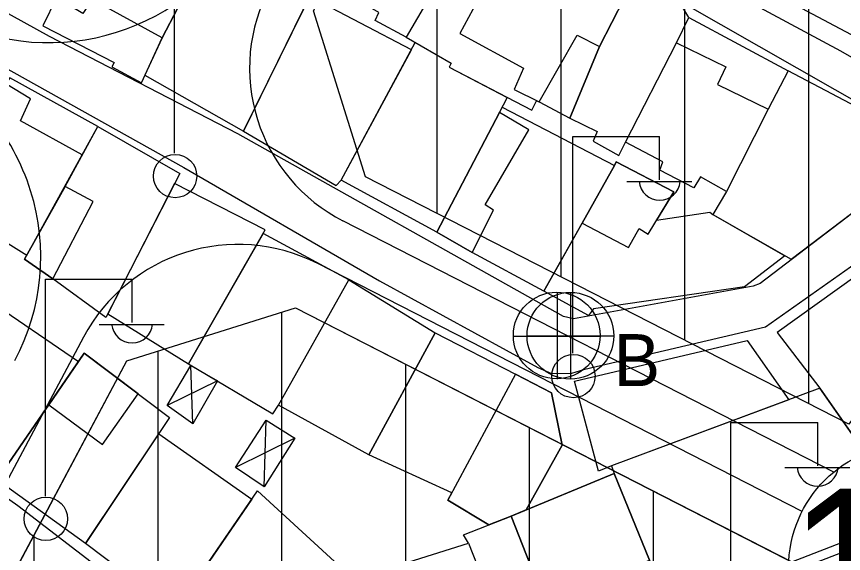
# Model space of a CAD drawing. Extents: x 417997 to 421451, y 4451742 to 4455216.
# Drawn here: x 420493.9 to 420560.6, y 4453187.8 to 4453231.1 of the extents above; entities that cross this region are included whole.
import ezdxf

# ---------------------------------------------------------------- set-up
doc = ezdxf.new("R2010")
doc.units = 0
for name, color, linetype in [('ADAKENARI', 7, 'Continuous'), ('B_Mesken', 7, 'Continuous'), ('B_Sundurma', 7, 'Continuous'), ('B_Teras', 7, 'Continuous'), ('KALDIRIM', 7, 'Continuous'), ('KD_DAIRE', 7, 'Continuous'), ('KD_YGEN', 7, 'Continuous'), ('PL_KON_MEV_350', 7, 'Continuous'), ('S_Elektrik_Diregi', 7, 'Continuous'), ('S_Rogar_Kapagi', 7, 'Continuous'), ('S_Rogar_Kapagi_Buski', 7, 'Continuous'), ('TR_ORTAYOGUNKONUT', 7, 'Continuous'), ('Yol_Sose', 7, 'Continuous')]:
    doc.layers.add(name, color=color, linetype=linetype)

msp = doc.modelspace()

# ---------------------------------------------------------------- linework, layer by layer
at = {"layer": 'ADAKENARI'}
for p, q in [((420522.033, 4453218.208), (420517.833, 4453231.587)), ((420522.033, 4453218.208), (420517.833, 4453231.587)), ((420561.071, 4453198.235), (420522.033, 4453218.208)), ((420561.071, 4453198.235), (420522.033, 4453218.208)), ((420502.784, 4453203.345), (420516.389, 4453207.616)), ((420502.784, 4453203.345), (420516.389, 4453207.616)), ((420516.389, 4453207.616), (420591.971, 4453168.947)), ((420516.389, 4453207.616), (420591.971, 4453168.947)), ((420419.189, 4453046.472), (420502.784, 4453203.345)), ((420419.189, 4453046.472), (420502.784, 4453203.345))]:
    msp.add_line(p, q, dxfattribs=at)
at = {"layer": 'B_Mesken'}
for points in [[(420525.32, 4453229.482), (420522.834, 4453230.825), (420523.121, 4453231.464), (420518.465, 4453234.156), (420523.706, 4453244.595), (420531.544, 4453240.103)], [(420569.132, 4453240.845), (420563.48, 4453228.503), (420555.492, 4453232.748), (420556.556, 4453234.856), (420559.534, 4453240.82), (420561.488, 4453244.658), (420565.013, 4453242.633), (420565.729, 4453243.796), (420569.491, 4453241.558)], [(420497.103, 4453232.684), (420495.987, 4453230.398), (420501.749, 4453227.426), (420501.563, 4453227.065), (420503.943, 4453225.774), (420505.624, 4453229.425), (420509.429, 4453236.707), (420505.807, 4453238.548), (420505.124, 4453237.397), (420504.081, 4453238.018), (420505.044, 4453239.936), (420501.764, 4453241.646)], [(420535.388, 4453237.962), (420531.544, 4453240.103), (420525.32, 4453229.482), (420528.969, 4453227.363), (420528.799, 4453227.048), (420535.472, 4453223.574), (420535.857, 4453224.344), (420536.07, 4453224.239), (420538.551, 4453222.936), (420540.944, 4453228.715), (420542.941, 4453232.629), (420542.698, 4453234.074)], [(420504.226, 4453226.39), (420512.19, 4453221.886), (420517.106, 4453231.877), (420514.088, 4453233.429), (420514.326, 4453234.132), (420510.468, 4453236.254), (420509.429, 4453236.707), (420505.624, 4453229.425)], [(420548.162, 4453231.047), (420547.432, 4453232.279), (420543.817, 4453234.005), (420542.941, 4453232.629), (420540.944, 4453228.715), (420538.551, 4453222.936), (420540.747, 4453221.849), (420540.439, 4453221.063), (420542.51, 4453219.915), (420543.052, 4453220.991), (420547.147, 4453229.018)], [(420512.19, 4453221.886), (420519.673, 4453217.494), (420520.078, 4453217.936), (420525.746, 4453228.449), (420517.524, 4453232.776), (420516.992, 4453231.646)], [(420547.147, 4453229.018), (420548.162, 4453231.047), (420556.165, 4453226.745), (420554.567, 4453223.655), (420551.192, 4453217.019), (420549.095, 4453218.188), (420548.554, 4453217.306), (420545.812, 4453218.734), (420546.061, 4453219.415), (420543.052, 4453220.991)], [(420533.484, 4453224.609), (420527.803, 4453213.725), (420520.078, 4453217.936), (420526.068, 4453229.047), (420528.969, 4453227.363), (420528.799, 4453227.048)], [(420551.192, 4453217.019), (420550.091, 4453215.148), (420556.425, 4453211.537), (420566.214, 4453218.97), (420567.279, 4453220.903), (420556.165, 4453226.745), (420554.567, 4453223.655)], [(420500.421, 4453222.259), (420493.318, 4453226.184), (420492.995, 4453225.708), (420487.681, 4453215.728), (420491.484, 4453213.286), (420491.793, 4453213.681), (420494.684, 4453211.86), (420497.791, 4453217.419), (420497.791, 4453217.419), (420499.174, 4453219.963)], [(420533.073, 4453223.822), (420542.152, 4453219.114), (420536.432, 4453208.968), (420530.654, 4453212.1), (420527.803, 4453213.725), (420532.852, 4453223.399)], [(420497.791, 4453217.419), (420500.421, 4453222.259), (420507.046, 4453218.457), (420501.072, 4453206.84), (420496.805, 4453209.964), (420494.505, 4453211.54)], [(420555.913, 4453211.829), (420552.637, 4453209.31), (420540.458, 4453207.539), (420540.052, 4453206.988), (420536.432, 4453208.968), (420539.531, 4453214.465), (420542.152, 4453219.114), (420542.284, 4453219.418), (420546.953, 4453216.987), (420545.556, 4453214.701), (420549.851, 4453215.337), (420550.091, 4453215.148)], [(420501.227, 4453207.142), (420507.745, 4453203.097), (420513.94, 4453213.91), (420506.629, 4453217.647)], [(420520.701, 4453209.892), (420513.777, 4453213.625), (420507.745, 4453203.097), (420514.566, 4453199.073), (420515.011, 4453199.758)], [(420561.761, 4453210.27), (420555.299, 4453205.62), (420558.728, 4453201.129), (420563.074, 4453194.945), (420569.604, 4453199.714), (420566.235, 4453204.656), (420563.744, 4453208.119)], [(420522.306, 4453195.742), (420515.011, 4453199.758), (420520.701, 4453209.892), (420527.657, 4453205.606)], [(420491.268, 4453208.462), (420498.877, 4453203.292), (420492.282, 4453193.735), (420484.989, 4453199.043)], [(420527.657, 4453205.606), (420534.17, 4453202.256), (420537.074, 4453200.763), (420537.928, 4453196.536), (420535.02, 4453191.299), (420533.813, 4453190.799), (420531.999, 4453190.095), (420528.696, 4453192.09), (420529.019, 4453192.689), (420522.306, 4453195.742)], [(420552.872, 4453204.99), (420556.24, 4453200.201), (420541.923, 4453194.862), (420540.848, 4453194.436), (420538.92, 4453201.699)], [(420499.336, 4453203.957), (420506.211, 4453198.774), (420499.425, 4453188.594), (420492.282, 4453193.735)], [(420544.97, 4453187.253), (420546.476, 4453183.24), (420565.982, 4453190.805), (420558.728, 4453201.129), (420541.923, 4453194.862), (420542.127, 4453194.246)], [(420505.363, 4453197.459), (420512.862, 4453192.184), (420506.669, 4453183.13), (420499.425, 4453188.594)], [(420546.476, 4453183.24), (420538.129, 4453179.815), (420536.572, 4453183.749), (420533.813, 4453190.799), (420542.127, 4453194.246), (420544.97, 4453187.253)], [(420513.569, 4453177.204), (420506.413, 4453182.755), (420513.313, 4453192.844), (420521.493, 4453185.335), (420520.637, 4453184.796), (420519.615, 4453183.931), (420518.626, 4453184.69)], [(420530.368, 4453188.613), (420529.966, 4453189.306), (420533.813, 4453190.799), (420536.572, 4453183.749), (420538.129, 4453179.815), (420527.297, 4453174.299), (420526.914, 4453174.836), (420520.637, 4453184.796), (420523.095, 4453186.342)]]:
    msp.add_lwpolyline(points, close=True, dxfattribs=at)
at = {"layer": 'B_Sundurma'}
for p, q in [((420508.11, 4453198.26), (420507.949, 4453202.977)), ((420510.091, 4453201.713), (420506.033, 4453199.747)), ((420513.866, 4453193.169), (420514.036, 4453198.563)), ((420516.33, 4453197.098), (420511.546, 4453194.724))]:
    msp.add_line(p, q, dxfattribs=at)
for points in [[(420510.091, 4453201.713), (420508.11, 4453198.26), (420506.033, 4453199.747), (420507.949, 4453202.977)], [(420516.33, 4453197.098), (420513.866, 4453193.169), (420511.546, 4453194.724), (420514.036, 4453198.563)]]:
    msp.add_lwpolyline(points, close=True, dxfattribs=at)
at = {"layer": 'B_Teras'}
for points in [[(420497.103, 4453232.684), (420501.764, 4453241.646), (420505.044, 4453239.936), (420504.081, 4453238.018), (420505.124, 4453237.397), (420505.807, 4453238.548), (420509.429, 4453236.707), (420505.624, 4453229.425), (420499.977, 4453232.533), (420499.221, 4453231.393)], [(420529.655, 4453229.773), (420534.809, 4453226.97), (420534.05, 4453225.237), (420536.07, 4453224.239), (420539.129, 4453229.643), (420540.944, 4453228.715), (420542.941, 4453232.629), (420542.698, 4453234.074), (420535.388, 4453237.962), (420532.653, 4453233.148), (420531.753, 4453233.682)], [(420547.147, 4453229.018), (420551.139, 4453227.072), (420550.47, 4453225.645), (420554.567, 4453223.655), (420551.192, 4453217.019), (420549.095, 4453218.188), (420548.554, 4453217.306), (420545.812, 4453218.734), (420546.061, 4453219.415), (420543.052, 4453220.991)], [(420499.174, 4453219.963), (420494.183, 4453222.711), (420494.999, 4453224.502), (420492.995, 4453225.708), (420487.681, 4453215.728), (420491.484, 4453213.286), (420491.793, 4453213.681), (420494.684, 4453211.86)], [(420527.803, 4453213.725), (420530.654, 4453212.1), (420532.379, 4453215.504), (420531.711, 4453215.937), (420535.238, 4453222.002), (420532.852, 4453223.399)], [(420539.531, 4453214.465), (420543.273, 4453212.495), (420544.148, 4453214.018), (420544.87, 4453213.576), (420546.953, 4453216.987), (420542.284, 4453219.418), (420542.152, 4453219.114)], [(420494.505, 4453211.54), (420496.805, 4453209.964), (420500.049, 4453216.201), (420497.791, 4453217.419)], [(420496.468, 4453199.801), (420500.803, 4453196.595), (420503.684, 4453200.679), (420499.336, 4453203.957), (420498.877, 4453203.292)], [(420534.17, 4453202.256), (420528.696, 4453192.09), (420531.999, 4453190.095), (420533.813, 4453190.799), (420535.02, 4453191.299), (420537.928, 4453196.536), (420537.074, 4453200.763)], [(420533.813, 4453190.799), (420536.572, 4453183.749), (420544.97, 4453187.253), (420542.127, 4453194.246)], [(420520.637, 4453184.796), (420523.095, 4453186.342), (420530.368, 4453188.613), (420531.473, 4453185.832), (420525.807, 4453183.72), (420530.177, 4453177.024), (420526.914, 4453174.836)]]:
    msp.add_lwpolyline(points, close=True, dxfattribs=at)
at = {"layer": 'KALDIRIM'}
for p, q in [((420559.854, 4453194.365), (420520.227, 4453214.639)), ((420559.854, 4453194.365), (420520.227, 4453214.639)), ((420557.298, 4453191.179), (420518.194, 4453211.186)), ((420557.298, 4453191.179), (420518.194, 4453211.186)), ((420499.263, 4453205.243), (420453.473, 4453119.315)), ((420499.263, 4453205.243), (420453.473, 4453119.315))]:
    msp.add_line(p, q, dxfattribs=at)
for centre, radius, start, end in [((420496.485, 4453247.219), 18.191, 242.90504, 331.94774), ((420496.485, 4453247.219), 18.191, 242.90504, 331.94774), ((420526.535, 4453226.97), 13.851, 151.94774, 242.90504), ((420526.535, 4453226.97), 13.851, 151.94774, 242.90504), ((420478.012, 4453211.739), 17.809, 331.94774, 62.90504), ((420478.012, 4453211.739), 17.809, 331.94774, 62.90504), ((420511.749, 4453198.59), 14.149, 62.90504, 151.94774), ((420511.749, 4453198.59), 14.149, 62.90504, 151.94774)]:
    msp.add_arc(centre, radius, start, end, dxfattribs=at)
at = {"layer": 'KD_DAIRE'}
msp.add_circle((420566.212, 4453186.647), 10, dxfattribs=at)
msp.add_circle((420566.212, 4453186.647), 10, dxfattribs=at)
at = {"layer": 'PL_KON_MEV_350'}
for points in [[(420711.546, 4452915.465), (420572.374, 4452946.148), (420614.174, 4453144.545), (420614.712, 4453148.056), (420614.858, 4453151.604), (420614.61, 4453155.148), (420613.97, 4453158.642), (420612.948, 4453162.043), (420611.554, 4453165.31), (420609.807, 4453168.403), (420607.728, 4453171.283), (420605.343, 4453173.914), (420618.239, 4453231.518), (420595.111, 4453243.909), (420561.071, 4453198.235), (420522.033, 4453218.208), (420517.833, 4453231.587), (420606.535, 4453398.044), (420620.312, 4453402.668)], [(420419.189, 4453046.472), (420502.784, 4453203.345), (420516.389, 4453207.616), (420591.971, 4453168.947), (420594.449, 4453167.443), (420596.684, 4453165.597), (420598.628, 4453163.447), (420600.241, 4453161.039), (420601.489, 4453158.423), (420602.346, 4453155.653), (420602.794, 4453152.789), (420602.822, 4453149.891), (420602.432, 4453147.019), (420593.615, 4453105.17), (420577.398, 4453109.803), (420569.039, 4453084.88)]]:
    msp.add_lwpolyline(points, dxfattribs=at)
at = {"layer": 'S_Elektrik_Diregi'}
for p, q in [((420506.632, 4453220.094), (420506.632, 4453237.595)), ((420538.796, 4453203.948), (420538.796, 4453221.448)), ((420538.796, 4453221.448), (420545.796, 4453221.448)), ((420545.796, 4453217.948), (420545.796, 4453221.448)), ((420543.136, 4453217.808), (420548.386, 4453217.808)), ((420496.197, 4453192.426), (420496.197, 4453209.926)), ((420496.197, 4453209.926), (420503.197, 4453209.926)), ((420503.197, 4453206.426), (420503.197, 4453209.926)), ((420500.537, 4453206.286), (420505.787, 4453206.286)), ((420551.559, 4453180.867), (420551.559, 4453198.367)), ((420551.559, 4453198.367), (420558.559, 4453198.367)), ((420558.559, 4453194.867), (420558.559, 4453198.367)), ((420555.899, 4453194.727), (420561.149, 4453194.727))]:
    msp.add_line(p, q, dxfattribs=at)
for centre in [(420506.668, 4453218.259), (420538.832, 4453202.112), (420496.233, 4453190.59)]:
    msp.add_circle(centre, 1.75, dxfattribs=at)
for centre in [(420545.797, 4453217.961), (420503.198, 4453206.439), (420558.56, 4453194.88)]:
    msp.add_arc(centre, 1.658, 184.83843, 355.14641, dxfattribs=at)
at = {"layer": 'S_Rogar_Kapagi'}
for p, q in [((420537.539, 4453201.861), (420537.539, 4453208.861)), ((420533.969, 4453205.326), (420540.969, 4453205.326))]:
    msp.add_line(p, q, dxfattribs=at)
msp.add_circle((420537.485, 4453205.389), 3.5, dxfattribs=at)
at = {"layer": 'S_Rogar_Kapagi_Buski'}
for p, q in [((420538.591, 4453208.863), (420538.591, 4453201.863)), ((420535.091, 4453205.363), (420542.091, 4453205.363))]:
    msp.add_line(p, q, dxfattribs=at)
msp.add_circle((420538.591, 4453205.363), 3.5, dxfattribs=at)
at = {"layer": 'TR_ORTAYOGUNKONUT'}
for p, q in [((420557.833, 4453199.892), (420557.833, 4453306.651)), ((420557.833, 4453199.892), (420557.833, 4453306.651)), ((420547.833, 4453205.008), (420547.833, 4453287.885)), ((420547.833, 4453205.008), (420547.833, 4453287.885)), ((420537.833, 4453210.124), (420537.833, 4453269.119)), ((420537.833, 4453210.124), (420537.833, 4453269.119)), ((420527.833, 4453215.24), (420527.833, 4453250.353)), ((420527.833, 4453215.24), (420527.833, 4453250.353)), ((420515.289, 4453115.5), (420515.289, 4453207.27)), ((420515.289, 4453115.5), (420515.289, 4453207.27)), ((420505.289, 4453112.434), (420505.289, 4453204.132)), ((420505.289, 4453112.434), (420505.289, 4453204.132)), ((420525.289, 4453114.336), (420525.289, 4453203.063)), ((420525.289, 4453114.336), (420525.289, 4453203.063)), ((420535.289, 4453108.115), (420535.289, 4453197.947)), ((420535.289, 4453108.115), (420535.289, 4453197.947)), ((420545.289, 4452950.24), (420545.289, 4453192.83)), ((420545.289, 4452950.24), (420545.289, 4453192.83)), ((420495.289, 4453102.155), (420495.289, 4453189.28)), ((420495.289, 4453102.155), (420495.289, 4453189.28))]:
    msp.add_line(p, q, dxfattribs=at)
at = {"layer": 'Yol_Sose'}
for points in [[(420479.228, 4453303.744), (420493.444, 4453296.951), (420512.652, 4453286.896), (420529.314, 4453278.019), (420543.831, 4453269.947), (420560.503, 4453261.379), (420576.417, 4453252.174), (420590.254, 4453244.205), (420595.156, 4453241.413), (420595.944, 4453240.707), (420596.134, 4453240.183), (420595.793, 4453239.349), (420582.831, 4453230.009), (420572.823, 4453222.939), (420571.649, 4453222.634), (420570.86, 4453222.65), (420569.605, 4453223.093), (420560.435, 4453228.329), (420546.25, 4453235.974), (420530.529, 4453244.795), (420515.557, 4453252.944), (420500.712, 4453260.713), (420486.682, 4453268.008)], [(420544.803, 4453233.904), (420565.881, 4453221.862), (420566.206, 4453221.61), (420566.718, 4453221.193), (420566.83, 4453220.864), (420566.766, 4453220.394), (420565.598, 4453218.491), (420553.918, 4453209.594), (420553.34, 4453209.372), (420538.845, 4453206.735), (420538.038, 4453206.929), (420511.745, 4453221.672), (420496.528, 4453229.531), (420479.894, 4453238.727), (420479.696, 4453239.344), (420478.545, 4453258.607), (420478.556, 4453267.575), (420478.645, 4453268.003), (420478.731, 4453267.97), (420479.08, 4453268.054), (420491.754, 4453261.632)], [(420450.384, 4453222.566), (420442.969, 4453227.878), (420442.989, 4453228.424), (420448.445, 4453239.305), (420449.249, 4453239.99), (420450.175, 4453240.162), (420456.526, 4453239.974), (420472.543, 4453235.785), (420485.393, 4453231.22), (420507.386, 4453218.95), (420523.181, 4453209.786), (420535.962, 4453202.793), (420537.064, 4453202.315), (420538.699, 4453202.351), (420539.767, 4453202.679), (420554.345, 4453206.085), (420568.085, 4453215.787), (420589.164, 4453230.591), (420615.143, 4453250.282), (420626.447, 4453259.332)], [(420618.575, 4453201.625), (420606.089, 4453203.882), (420605.093, 4453203.936), (420603.778, 4453203.803), (420602.311, 4453203.468), (420600.643, 4453202.885), (420592.213, 4453199.828), (420571.112, 4453191.949), (420543.276, 4453181.203), (420534.248, 4453177.107), (420523.599, 4453171.338), (420522.618, 4453171.148), (420522.05, 4453171.243), (420510.471, 4453178.956), (420493.982, 4453191.626), (420479.091, 4453202.152), (420463.28, 4453213.553)]]:
    msp.add_lwpolyline(points, dxfattribs=at)

# ---------------------------------------------------------------- texts
at = {"layer": 'KD_YGEN'}
msp.add_text('12', height=12, dxfattribs=at).set_placement((420556.237, 4453181.032))
msp.add_text('12', height=12, dxfattribs=at).set_placement((420556.237, 4453181.032))
at = {"layer": 'S_Rogar_Kapagi_Buski'}
msp.add_text('B', height=4.2, dxfattribs=at).set_placement((420542.091, 4453201.299))

doc.saveas('drawing.dxf')
